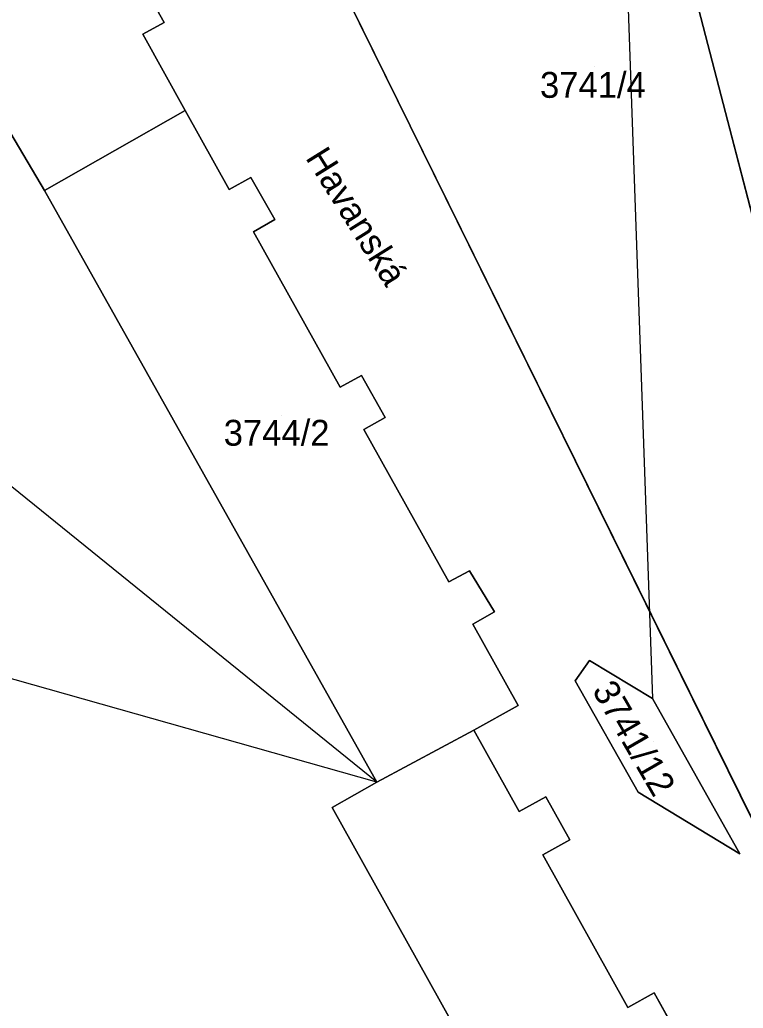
# Model space of a CAD drawing. Extents: x -262715 to -259381, y -1237238 to -1231182.
# Drawn here: x -261731.6 to -261675.7, y -1235225.7 to -1235149.3 of the extents above; entities that cross this region are included whole.
import ezdxf

# ---------------------------------------------------------------- set-up
doc = ezdxf.new("R2010")
doc.units = 0
for name, color, linetype in [('body_kn', 7, 'Continuous'), ('kladpar_druhypozemkov', 7, 'Continuous'), ('kladpar_hranice', 7, 'Continuous'), ('kladpar_parcelnecisla', 7, 'Continuous'), ('kladpar_plochy', 7, 'Continuous'), ('popisy', 7, 'Continuous')]:
    doc.layers.add(name, color=color, linetype=linetype)

msp = doc.modelspace()

# ---------------------------------------------------------------- linework, layer by layer
at = {"layer": 'body_kn'}
for p, q in [((-261720.48, -1235149.52), (-261720.48, -1235149.52)), ((-261722.12, -1235150.44), (-261722.12, -1235150.44)), ((-261718.85, -1235156.32), (-261718.85, -1235156.32)), ((-261718.85, -1235156.32), (-261718.85, -1235156.32)), ((-261713.78, -1235161.5), (-261713.78, -1235161.5)), ((-261729.72, -1235162.52), (-261729.72, -1235162.52)), ((-261715.44, -1235162.45), (-261715.44, -1235162.45)), ((-261711.91, -1235164.77), (-261711.91, -1235164.77)), ((-261713.57, -1235165.72), (-261713.57, -1235165.72)), ((-261705.21, -1235176.81), (-261705.21, -1235176.81)), ((-261706.86, -1235177.73), (-261706.86, -1235177.73)), ((-261703.39, -1235180.07), (-261703.39, -1235180.07)), ((-261705.04, -1235180.99), (-261705.04, -1235180.99)), ((-261696.87, -1235191.93), (-261696.87, -1235191.93)), ((-261698.46, -1235192.78), (-261698.46, -1235192.78)), ((-261694.94, -1235195.1), (-261694.94, -1235195.1)), ((-261696.63, -1235196.05), (-261696.63, -1235196.05)), ((-261687.59, -1235198.87), (-261687.59, -1235198.87)), ((-261687.59, -1235198.87), (-261687.59, -1235198.87)), ((-261688.7, -1235200.42), (-261688.7, -1235200.42)), ((-261682.74, -1235201.79), (-261682.74, -1235201.79)), ((-261682.74, -1235201.79), (-261682.74, -1235201.79)), ((-261693.12, -1235202.33), (-261693.12, -1235202.33)), ((-261696.54, -1235204.24), (-261696.54, -1235204.24)), ((-261696.54, -1235204.24), (-261696.54, -1235204.24)), ((-261704.04, -1235208.27), (-261704.04, -1235208.27)), ((-261704.04, -1235208.27), (-261704.04, -1235208.27)), ((-261690.97, -1235209.4), (-261690.97, -1235209.4)), ((-261683.84, -1235209.03), (-261683.84, -1235209.03)), ((-261707.48, -1235210.23), (-261707.48, -1235210.23)), ((-261693.04, -1235210.54), (-261693.04, -1235210.54)), ((-261689.13, -1235212.73), (-261689.13, -1235212.73)), ((-261691.2, -1235213.88), (-261691.2, -1235213.88)), ((-261675.99, -1235213.8), (-261675.99, -1235213.8)), ((-261682.59, -1235224.56), (-261682.59, -1235224.56)), ((-261684.64, -1235225.7), (-261684.64, -1235225.7))]:
    msp.add_line(p, q, dxfattribs=at)
at = {"layer": 'kladpar_druhypozemkov'}
for p, q in [((-261687.19, -1235152.93), (-261687.19, -1235152.93)), ((-261711.41, -1235179.94), (-261711.41, -1235179.94)), ((-261682.64, -1235205.09), (-261682.64, -1235205.09))]:
    msp.add_line(p, q, dxfattribs=at)
at = {"layer": 'kladpar_hranice'}
msp.add_line((-261704.04, -1235208.27), (-261791.33, -1235183.53), dxfattribs=at)
for points in [[(-261626.47, -1235266.32), (-261635.49, -1235249.77), (-261636.93, -1235247.14), (-261652.95, -1235217.71), (-261671.58, -1235177.72), (-261680.36, -1235143.86), (-261685.9, -1235111.94), (-261694.48, -1235081.97), (-261698.68, -1235069.1), (-261701.99, -1235062.63)], [(-261652.73, -1235256.35), (-261653.37, -1235255.06), (-261657.73, -1235246.22), (-261717.88, -1235124.2), (-261699.78, -1235104.38), (-261697.08, -1235103.75), (-261692.89, -1235103.79), (-261689.26, -1235105.94), (-261685.9, -1235111.94), (-261680.36, -1235143.86), (-261671.58, -1235177.72), (-261652.95, -1235217.71), (-261636.93, -1235247.14), (-261642.44, -1235251.08), (-261646.89, -1235254.04), (-261652.73, -1235256.35)], [(-261685.9, -1235111.94), (-261689.26, -1235105.94), (-261692.89, -1235103.79), (-261697.08, -1235103.75), (-261699.78, -1235104.38), (-261717.88, -1235124.2), (-261657.73, -1235246.22)], [(-261685.9, -1235111.94), (-261682.74, -1235201.79)], [(-261741.51, -1235141.83), (-261735.7, -1235152.16), (-261737.3, -1235153.05), (-261734.59, -1235157.87), (-261732.99, -1235156.98), (-261729.72, -1235162.52), (-261704.04, -1235208.27), (-261797.74, -1235132.41)], [(-261722.3, -1235146.24), (-261720.48, -1235149.52), (-261722.12, -1235150.44), (-261718.85, -1235156.32), (-261729.72, -1235162.52), (-261732.99, -1235156.98), (-261734.59, -1235157.87), (-261737.3, -1235153.05), (-261735.7, -1235152.16), (-261741.51, -1235141.83)], [(-261680.76, -1235227.87), (-261682.59, -1235224.56), (-261684.64, -1235225.7), (-261691.2, -1235213.88), (-261689.13, -1235212.73), (-261690.97, -1235209.4), (-261693.04, -1235210.54), (-261696.54, -1235204.24), (-261693.12, -1235202.33), (-261696.63, -1235196.05), (-261694.94, -1235195.1), (-261696.87, -1235191.93), (-261698.46, -1235192.78), (-261705.04, -1235180.99), (-261703.39, -1235180.07), (-261705.21, -1235176.81), (-261706.86, -1235177.73), (-261713.57, -1235165.72), (-261711.91, -1235164.77), (-261713.78, -1235161.5), (-261715.44, -1235162.45), (-261718.85, -1235156.32), (-261722.12, -1235150.44), (-261720.48, -1235149.52), (-261722.3, -1235146.24)], [(-261718.85, -1235156.32), (-261715.44, -1235162.45), (-261713.78, -1235161.5), (-261711.91, -1235164.77), (-261713.57, -1235165.72), (-261706.86, -1235177.73), (-261705.21, -1235176.81), (-261703.39, -1235180.07), (-261705.04, -1235180.99), (-261698.46, -1235192.78), (-261696.87, -1235191.93), (-261694.94, -1235195.1), (-261696.63, -1235196.05), (-261693.12, -1235202.33), (-261696.54, -1235204.24), (-261704.04, -1235208.27), (-261729.72, -1235162.52), (-261718.85, -1235156.32)], [(-261687.59, -1235198.87), (-261682.74, -1235201.79), (-261675.99, -1235213.8), (-261683.84, -1235209.03), (-261688.7, -1235200.42), (-261687.59, -1235198.87)], [(-261682.74, -1235201.79), (-261687.59, -1235198.87), (-261688.7, -1235200.42), (-261683.84, -1235209.03), (-261675.99, -1235213.8), (-261682.74, -1235201.79)], [(-261696.54, -1235204.24), (-261693.04, -1235210.54), (-261690.97, -1235209.4), (-261689.13, -1235212.73), (-261691.2, -1235213.88), (-261684.64, -1235225.7), (-261682.59, -1235224.56), (-261680.76, -1235227.87), (-261682.81, -1235229.01), (-261676.25, -1235240.83), (-261674.17, -1235239.68), (-261672.34, -1235242.99), (-261674.42, -1235244.14), (-261670.95, -1235250.4), (-261672.45, -1235251.23), (-261681.76, -1235256.42), (-261707.48, -1235210.23), (-261704.04, -1235208.27), (-261696.54, -1235204.24)], [(-261704.04, -1235208.27), (-261707.48, -1235210.23), (-261681.76, -1235256.42)]]:
    msp.add_lwpolyline(points, dxfattribs=at)
at = {"layer": 'kladpar_plochy'}
for p, q in [((-261657.73, -1235246.22), (-261717.88, -1235124.2)), ((-261717.88, -1235124.2), (-261657.73, -1235246.22)), ((-261680.36, -1235143.86), (-261671.58, -1235177.72)), ((-261720.48, -1235149.52), (-261722.3, -1235146.24)), ((-261722.12, -1235150.44), (-261720.48, -1235149.52)), ((-261718.85, -1235156.32), (-261722.12, -1235150.44)), ((-261715.44, -1235162.45), (-261718.85, -1235156.32)), ((-261732.99, -1235156.98), (-261729.72, -1235162.52)), ((-261713.78, -1235161.5), (-261715.44, -1235162.45)), ((-261711.91, -1235164.77), (-261713.78, -1235161.5)), ((-261729.72, -1235162.52), (-261704.04, -1235208.27)), ((-261713.57, -1235165.72), (-261711.91, -1235164.77)), ((-261706.86, -1235177.73), (-261713.57, -1235165.72)), ((-261705.21, -1235176.81), (-261706.86, -1235177.73)), ((-261703.39, -1235180.07), (-261705.21, -1235176.81)), ((-261705.04, -1235180.99), (-261703.39, -1235180.07)), ((-261698.46, -1235192.78), (-261705.04, -1235180.99)), ((-261696.87, -1235191.93), (-261698.46, -1235192.78)), ((-261694.94, -1235195.1), (-261696.87, -1235191.93)), ((-261696.63, -1235196.05), (-261694.94, -1235195.1)), ((-261693.12, -1235202.33), (-261696.63, -1235196.05)), ((-261687.59, -1235198.87), (-261688.7, -1235200.42)), ((-261682.74, -1235201.79), (-261687.59, -1235198.87)), ((-261688.7, -1235200.42), (-261683.84, -1235209.03)), ((-261675.99, -1235213.8), (-261682.74, -1235201.79)), ((-261696.54, -1235204.24), (-261693.12, -1235202.33)), ((-261693.04, -1235210.54), (-261696.54, -1235204.24)), ((-261704.04, -1235208.27), (-261707.48, -1235210.23)), ((-261690.97, -1235209.4), (-261693.04, -1235210.54)), ((-261689.13, -1235212.73), (-261690.97, -1235209.4)), ((-261683.84, -1235209.03), (-261675.99, -1235213.8)), ((-261707.48, -1235210.23), (-261681.76, -1235256.42)), ((-261691.2, -1235213.88), (-261689.13, -1235212.73)), ((-261684.64, -1235225.7), (-261691.2, -1235213.88)), ((-261682.59, -1235224.56), (-261684.64, -1235225.7)), ((-261680.76, -1235227.87), (-261682.59, -1235224.56))]:
    msp.add_line(p, q, dxfattribs=at)
for points in [[(-261555, -1235406.03), (-261577.6, -1235365.16), (-261581.11, -1235358.8), (-261573.41, -1235363.51), (-261573.01, -1235362.2), (-261581.73, -1235346.54), (-261587.26, -1235336.61), (-261596.46, -1235331.01), (-261620.51, -1235287.45), (-261611.76, -1235292.77), (-261622.18, -1235274.02), (-261626.47, -1235266.32), (-261635.49, -1235249.77), (-261636.93, -1235247.14), (-261652.95, -1235217.71), (-261671.58, -1235177.72), (-261680.36, -1235143.86), (-261685.9, -1235111.94), (-261694.48, -1235081.97), (-261698.68, -1235069.1), (-261701.99, -1235062.63)], [(-261722.3, -1235146.24), (-261720.48, -1235149.52), (-261722.12, -1235150.44), (-261718.85, -1235156.32), (-261729.72, -1235162.52), (-261732.99, -1235156.98), (-261734.59, -1235157.87), (-261737.3, -1235153.05), (-261735.7, -1235152.16), (-261741.51, -1235141.83)]]:
    msp.add_lwpolyline(points, dxfattribs=at)
for points in [[(-261718.85, -1235156.32), (-261715.44, -1235162.45), (-261713.78, -1235161.5), (-261711.91, -1235164.77), (-261713.57, -1235165.72), (-261706.86, -1235177.73), (-261705.21, -1235176.81), (-261703.39, -1235180.07), (-261705.04, -1235180.99), (-261698.46, -1235192.78), (-261696.87, -1235191.93), (-261694.94, -1235195.1), (-261696.63, -1235196.05), (-261693.12, -1235202.33), (-261696.54, -1235204.24), (-261704.04, -1235208.27), (-261729.72, -1235162.52)], [(-261687.59, -1235198.87), (-261682.74, -1235201.79), (-261675.99, -1235213.8), (-261683.84, -1235209.03), (-261688.7, -1235200.42)], [(-261696.54, -1235204.24), (-261693.04, -1235210.54), (-261690.97, -1235209.4), (-261689.13, -1235212.73), (-261691.2, -1235213.88), (-261684.64, -1235225.7), (-261682.59, -1235224.56), (-261680.76, -1235227.87), (-261682.81, -1235229.01), (-261676.25, -1235240.83), (-261674.17, -1235239.68), (-261672.34, -1235242.99), (-261674.42, -1235244.14), (-261670.95, -1235250.4), (-261672.45, -1235251.23), (-261681.76, -1235256.42), (-261707.48, -1235210.23), (-261704.04, -1235208.27)]]:
    msp.add_lwpolyline(points, close=True, dxfattribs=at)

# ---------------------------------------------------------------- texts
at = {"layer": 'kladpar_parcelnecisla'}
for s, p in [('3741/4', (-261691.426, -1235155.35)), ('3744/2', (-261715.872, -1235182.25))]:
    msp.add_text(s, height=2, dxfattribs=at).set_placement(p)
msp.add_text('3741/12', height=2, rotation=300, dxfattribs=at).set_placement((-261687.438, -1235201.164))
at = {"layer": 'popisy'}
msp.add_text('Havanská', height=2, rotation=302, dxfattribs=at).set_placement((-261709.598, -1235159.989))

doc.saveas('drawing.dxf')
